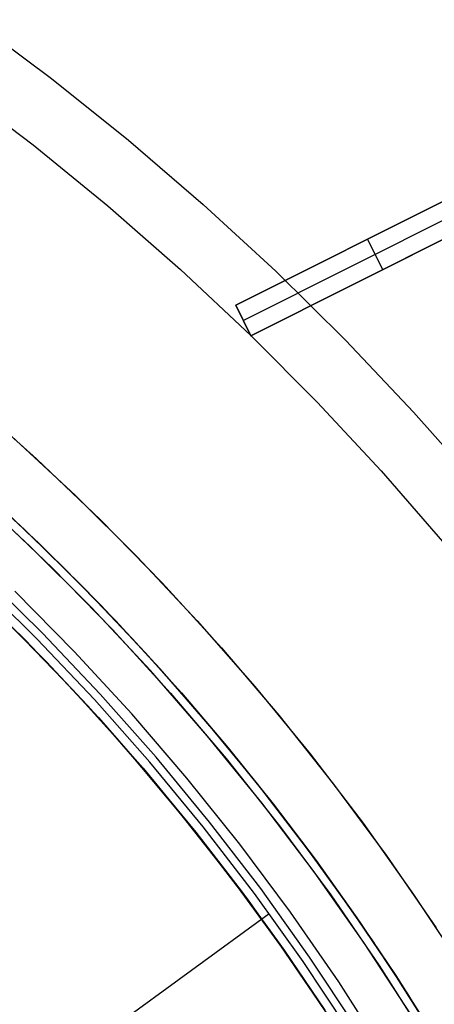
# Model space of a CAD drawing. Header units: millimetres. Extents: x 7986 to 9191, y -11326 to -10283.
# Tile 268 of 312: x 8639 to 8651, y -10627 to -10598. Entities that reach past the tile are written whole.
import ezdxf

# ---------------------------------------------------------------- set-up
doc = ezdxf.new("R2010")
doc.units = ezdxf.units.MM
doc.layers.add('color', color=7, linetype='Continuous')

msp = doc.modelspace()

# ---------------------------------------------------------------- linework, layer by layer
at = {"color": 7, "true_color": 0xffffff}
for p, q in [((8638.895, -10612.698, 19.934), (8637.032, -10610.988, 19.934)), ((8638.895, -10612.698, 61.309), (8637.032, -10610.988, 61.309)), ((8637.398, -10611.316, 28.842), (8639.009, -10612.806, 29.326)), ((8639.318, -10613.103, 40.622), (8637.449, -10611.361, 40.622)), ((8639.979, -10613.748, 37.348), (8638.336, -10612.173, 36.843)), ((8640.698, -10614.47, 19.934), (8638.895, -10612.698, 19.934)), ((8640.698, -10614.47, 61.309), (8638.895, -10612.698, 61.309)), ((8639.009, -10612.806, 29.326), (8640.562, -10614.332, 29.81)), ((8641.126, -10614.909, 40.622), (8639.318, -10613.103, 40.622)), ((8641.559, -10615.361, 37.853), (8639.979, -10613.748, 37.348)), ((8639.25, -10615.894, 60.99), (8637.497, -10614.17, 60.99)), ((8639.25, -10615.894, 60.99), (8637.497, -10614.17, 60.99)), ((8639.416, -10615.73, 60.565), (8637.657, -10614.001, 60.565)), ((8639.416, -10615.73, 60.565), (8637.657, -10614.001, 60.565)), ((8638.904, -10615.926, 39.872), (8637.159, -10614.221, 39.872)), ((8637.311, -10614.365, 61.309), (8639.058, -10616.082, 61.309)), ((8637.311, -10614.365, 18.434), (8639.058, -10616.082, 18.434)), ((8640.562, -10614.332, 29.81), (8642.057, -10615.89, 30.294)), ((8642.439, -10616.303, 19.934), (8640.698, -10614.47, 19.934)), ((8642.439, -10616.303, 61.309), (8640.698, -10614.47, 61.309)), ((8640.351, -10616.267, 18.434), (8638.603, -10614.499, 18.434)), ((8640.351, -10616.267, 18.434), (8638.603, -10614.499, 18.434)), ((8637.941, -10614.971, 37.357), (8639.533, -10616.571, 37.861)), ((8642.869, -10616.777, 40.622), (8641.126, -10614.909, 40.622)), ((8639.811, -10616.86, 30.229), (8638.266, -10615.289, 29.736)), ((8643.076, -10617.007, 38.357), (8641.559, -10615.361, 37.853)), ((8640.308, -10617.391, 60.059), (8638.625, -10615.649, 60.059)), ((8640.308, -10617.391, 60.059), (8638.625, -10615.649, 60.059)), ((8640.942, -10617.676, 60.99), (8639.25, -10615.894, 60.99)), ((8640.942, -10617.676, 60.99), (8639.25, -10615.894, 60.99)), ((8641.114, -10617.519, 60.565), (8639.416, -10615.73, 60.565)), ((8641.114, -10617.519, 60.565), (8639.416, -10615.73, 60.565)), ((8642.057, -10615.89, 30.294), (8643.494, -10617.479, 30.778)), ((8640.589, -10617.69, 39.872), (8638.904, -10615.926, 39.872)), ((8639.058, -10616.082, 61.309), (8640.744, -10617.858, 61.309)), ((8639.058, -10616.082, 18.434), (8640.744, -10617.858, 18.434)), ((8642.036, -10618.094, 18.434), (8640.351, -10616.267, 18.434)), ((8642.036, -10618.094, 18.434), (8640.351, -10616.267, 18.434)), ((8644.116, -10618.196, 19.934), (8642.439, -10616.303, 19.934)), ((8644.116, -10618.196, 61.309), (8642.439, -10616.303, 61.309)), ((8639.533, -10616.571, 37.861), (8641.06, -10618.205, 38.364)), ((8644.547, -10618.704, 40.622), (8642.869, -10616.777, 40.622)), ((8641.293, -10618.463, 30.72), (8639.811, -10616.86, 30.229)), ((8644.529, -10618.683, 38.86), (8643.076, -10617.007, 38.357)), ((8641.931, -10619.19, 60.059), (8640.308, -10617.391, 60.059)), ((8641.931, -10619.19, 60.059), (8640.308, -10617.391, 60.059)), ((8642.75, -10619.365, 60.565), (8641.114, -10617.519, 60.565)), ((8642.75, -10619.365, 60.565), (8641.114, -10617.519, 60.565)), ((8643.494, -10617.479, 30.778), (8644.872, -10619.094, 31.26)), ((8642.213, -10619.51, 39.872), (8640.589, -10617.69, 39.872)), ((8640.744, -10617.858, 61.309), (8642.368, -10619.691, 61.309)), ((8640.744, -10617.858, 18.434), (8642.368, -10619.691, 18.434)), ((8642.573, -10619.516, 60.99), (8640.942, -10617.676, 60.99)), ((8642.573, -10619.516, 60.99), (8640.942, -10617.676, 60.99)), ((8641.06, -10618.205, 38.364), (8642.522, -10619.871, 38.866)), ((8643.657, -10619.979, 18.434), (8642.036, -10618.094, 18.434)), ((8643.657, -10619.979, 18.434), (8642.036, -10618.094, 18.434)), ((8645.726, -10620.145, 19.934), (8644.116, -10618.196, 19.934)), ((8645.726, -10620.145, 61.309), (8644.116, -10618.196, 61.309)), ((8642.712, -10620.097, 31.211), (8641.293, -10618.463, 30.72)), ((8645.917, -10620.386, 39.361), (8644.529, -10618.683, 38.86)), ((8646.156, -10620.689, 40.622), (8644.547, -10618.704, 40.622)), ((8644.872, -10619.094, 31.26), (8646.19, -10620.733, 31.74)), ((8643.492, -10621.042, 60.059), (8641.931, -10619.19, 60.059)), ((8643.492, -10621.042, 60.059), (8641.931, -10619.19, 60.059)), ((8644.321, -10621.266, 60.565), (8642.75, -10619.365, 60.565)), ((8644.321, -10621.266, 60.565), (8642.75, -10619.365, 60.565)), ((8643.773, -10621.386, 39.872), (8642.213, -10619.51, 39.872)), ((8644.138, -10621.412, 60.99), (8642.573, -10619.516, 60.99)), ((8644.138, -10621.412, 60.99), (8642.573, -10619.516, 60.99)), ((8642.368, -10619.691, 61.309), (8643.928, -10621.579, 61.309)), ((8642.368, -10619.691, 18.434), (8643.928, -10621.579, 18.434)), ((8642.522, -10619.871, 38.866), (8643.917, -10621.566, 39.366)), ((8644.069, -10621.756, 31.699), (8642.712, -10620.097, 31.211)), ((8645.212, -10621.918, 18.434), (8643.657, -10619.979, 18.434)), ((8645.212, -10621.918, 18.434), (8643.657, -10619.979, 18.434)), ((8647.268, -10622.149, 19.934), (8645.726, -10620.145, 19.934)), ((8647.268, -10622.149, 61.309), (8645.726, -10620.145, 61.309)), ((8647.241, -10622.112, 39.859), (8645.917, -10620.386, 39.361)), ((8647.694, -10622.729, 40.622), (8646.156, -10620.689, 40.622)), ((8646.19, -10620.733, 31.74), (8647.449, -10622.394, 32.217)), ((8644.988, -10622.947, 60.059), (8643.492, -10621.042, 60.059)), ((8644.988, -10622.947, 60.059), (8643.492, -10621.042, 60.059)), ((8645.268, -10623.314, 39.872), (8643.773, -10621.386, 39.872)), ((8645.825, -10623.221, 60.565), (8644.321, -10621.266, 60.565)), ((8645.825, -10623.221, 60.565), (8644.321, -10621.266, 60.565)), ((8643.917, -10621.566, 39.366), (8645.246, -10623.285, 39.863)), ((8643.928, -10621.579, 61.309), (8645.422, -10623.52, 61.309)), ((8643.928, -10621.579, 18.434), (8645.422, -10623.52, 18.434)), ((8645.638, -10623.36, 60.99), (8644.138, -10621.412, 60.99)), ((8645.638, -10623.36, 60.99), (8644.138, -10621.412, 60.99)), ((8645.361, -10623.439, 32.185), (8644.069, -10621.756, 31.699)), ((8646.698, -10623.911, 18.434), (8645.212, -10621.918, 18.434)), ((8646.698, -10623.911, 18.434), (8645.212, -10621.918, 18.434)), ((8648.5, -10623.859, 40.353), (8647.241, -10622.112, 39.859)), ((8648.74, -10624.205, 19.934), (8647.268, -10622.149, 19.934)), ((8648.74, -10624.205, 61.309), (8647.268, -10622.149, 61.309)), ((8647.449, -10622.394, 32.217), (8648.649, -10624.072, 32.691)), ((8649.161, -10624.821, 40.622), (8647.694, -10622.729, 40.622)), ((8646.418, -10624.902, 60.059), (8644.988, -10622.947, 60.059)), ((8646.418, -10624.902, 60.059), (8644.988, -10622.947, 60.059)), ((8645.246, -10623.285, 39.863), (8646.509, -10625.025, 40.356)), ((8647.069, -10625.359, 60.99), (8645.638, -10623.36, 60.99)), ((8647.069, -10625.359, 60.99), (8645.638, -10623.36, 60.99)), ((8647.261, -10625.226, 60.565), (8645.825, -10623.221, 60.565)), ((8647.261, -10625.226, 60.565), (8645.825, -10623.221, 60.565)), ((8646.591, -10625.142, 32.667), (8645.361, -10623.439, 32.185)), ((8645.422, -10623.52, 61.309), (8646.847, -10625.511, 61.309)), ((8645.422, -10623.52, 18.434), (8646.847, -10625.511, 18.434)), ((8629.08, -10636.301, 75.023), (8646.074, -10623.954, 60.99)), ((8648.115, -10625.953, 18.434), (8646.698, -10623.911, 18.434)), ((8648.115, -10625.953, 18.434), (8646.698, -10623.911, 18.434)), ((8649.695, -10625.623, 40.844), (8648.5, -10623.859, 40.353)), ((8648.649, -10624.072, 32.691), (8649.789, -10625.766, 33.161)), ((8650.141, -10626.31, 19.934), (8648.74, -10624.205, 19.934)), ((8650.141, -10626.31, 61.309), (8648.74, -10624.205, 61.309)), ((8647.781, -10626.904, 60.059), (8646.418, -10624.902, 60.059)), ((8647.781, -10626.904, 60.059), (8646.418, -10624.902, 60.059)), ((8646.509, -10625.025, 40.356), (8647.705, -10626.783, 40.846)), ((8647.757, -10626.862, 33.146), (8646.591, -10625.142, 32.667)), ((8648.43, -10627.405, 60.99), (8647.069, -10625.359, 60.99)), ((8648.43, -10627.405, 60.99), (8647.069, -10625.359, 60.99)), ((8648.627, -10627.28, 60.565), (8647.261, -10625.226, 60.565)), ((8648.627, -10627.28, 60.565), (8647.261, -10625.226, 60.565)), ((8646.847, -10625.511, 61.309), (8648.204, -10627.551, 61.309)), ((8646.847, -10625.511, 18.434), (8648.204, -10627.551, 18.434)), ((8650.826, -10627.401, 41.33), (8649.695, -10625.623, 40.844)), ((8649.46, -10628.044, 18.434), (8648.115, -10625.953, 18.434)), ((8649.46, -10628.044, 18.434), (8648.115, -10625.953, 18.434)), ((8649.789, -10625.766, 33.161), (8650.87, -10627.473, 33.627)), ((8651.467, -10628.463, 19.934), (8650.141, -10626.31, 19.934)), ((8651.467, -10628.463, 61.309), (8650.141, -10626.31, 61.309))]:
    msp.add_line(p, q, dxfattribs=at)
at = {"layer": 'color', "color": 254, "true_color": 0xcad1ee}
for p, q in [((8637.36, -10597.737, -7.252), (8639.681, -10599.465, -7.252)), ((8636.885, -10599.697, -8.631), (8639.142, -10601.41, -8.631)), ((8639.681, -10599.465, -7.252), (8641.94, -10601.272, -7.252)), ((8639.142, -10601.41, -8.631), (8641.338, -10603.2, -8.631)), ((8641.94, -10601.272, -7.252), (8644.136, -10603.157, -7.252)), ((8645.09, -10606.112, -8.773), (8653.174, -10602.061, -12.42)), ((8645.09, -10606.112, -8.773), (8653.174, -10602.061, -12.42)), ((8653.174, -10602.061, -17.007), (8648.583, -10604.362, -17.007)), ((8652.833, -10602.232, -25.241), (8645.09, -10606.112, -10.241)), ((8652.833, -10602.232, -25.241), (8645.09, -10606.112, -10.241)), ((8653.057, -10602.679, -25.241), (8645.314, -10606.559, -10.241)), ((8641.338, -10603.2, -8.631), (8643.47, -10605.066, -8.631)), ((8644.136, -10603.157, -7.252), (8646.265, -10605.116, -7.252)), ((8653.622, -10602.955, -12.29), (8645.538, -10607.006, -8.631)), ((8653.622, -10602.955, -12.29), (8645.538, -10607.006, -8.631)), ((8645.538, -10607.006, -10.241), (8653.281, -10603.126, -25.241)), ((8645.538, -10607.006, -10.241), (8653.281, -10603.126, -25.241)), ((8648.994, -10605.274, -16.936), (8653.622, -10602.955, -16.936)), ((8649.41, -10605.066, -17.741), (8648.962, -10604.172, -17.741)), ((8649.132, -10604.086, -18.071), (8649.132, -10604.086, -10.591)), ((8643.47, -10605.066, -8.631), (8645.537, -10607.003, -8.631)), ((8646.265, -10605.116, -7.252), (8648.326, -10607.147, -7.252)), ((8649.58, -10604.98, -18.071), (8649.58, -10604.98, -10.456)), ((8645.09, -10606.112, -10.241), (8645.538, -10607.006, -10.241)), ((8645.09, -10606.112, -10.241), (8645.09, -10606.112, -8.773)), ((8645.538, -10607.006, -8.631), (8645.09, -10606.112, -8.773)), ((8645.09, -10606.112, -10.241), (8645.538, -10607.006, -10.241)), ((8645.538, -10607.006, -9.436), (8645.09, -10606.112, -9.436)), ((8645.09, -10606.112, -10.241), (8645.09, -10606.112, -8.773)), ((8645.538, -10607.006, -8.631), (8645.09, -10606.112, -8.773)), ((8645.314, -10606.559, -10.241), (8645.314, -10606.559, -8.701)), ((8645.538, -10607.006, -10.241), (8645.538, -10607.006, -8.631)), ((8645.538, -10607.006, -10.241), (8645.538, -10607.006, -8.631)), ((8645.539, -10607.006, -8.631), (8647.481, -10608.955, -8.631)), ((8648.326, -10607.147, -7.252), (8650.315, -10609.248, -7.252)), ((8637.305, -10608.895, 17.559), (8639.241, -10610.615, 17.559)), ((8637.305, -10608.895, 17.559), (8639.241, -10610.615, 17.559)), ((8637.305, -10608.895, 7.032), (8639.241, -10610.615, 7.032)), ((8647.481, -10608.955, -8.631), (8649.357, -10610.968, -8.631)), ((8650.315, -10609.248, -7.252), (8652.231, -10611.417, -7.252)), ((8638.511, -10609.953, -3.495), (8640.389, -10611.694, -3.495)), ((8638.511, -10609.953, -3.495), (8640.389, -10611.694, -3.495)), ((8639.241, -10610.615, 17.559), (8641.115, -10612.4, 17.559)), ((8639.241, -10610.615, 17.559), (8641.115, -10612.4, 17.559)), ((8639.241, -10610.615, 7.032), (8641.115, -10612.4, 7.032)), ((8649.357, -10610.968, -8.631), (8651.163, -10613.043, -8.631)), ((8639.054, -10613.185, -2.642), (8637.195, -10611.459, -2.642)), ((8639.054, -10613.185, -2.642), (8637.195, -10611.459, -2.642)), ((8640.389, -10611.694, -3.495), (8642.207, -10613.498, -3.495)), ((8640.389, -10611.694, -3.495), (8642.207, -10613.498, -3.495)), ((8637.887, -10612.087, 17.559), (8639.711, -10613.825, 17.559)), ((8637.887, -10612.087, 17.559), (8639.711, -10613.825, 17.559)), ((8637.887, -10612.087, 7.459), (8639.711, -10613.825, 7.459)), ((8641.115, -10612.4, 17.559), (8642.928, -10614.25, 17.559)), ((8641.115, -10612.4, 17.559), (8642.928, -10614.25, 17.559)), ((8641.115, -10612.4, 7.032), (8642.928, -10614.25, 7.032)), ((8640.852, -10614.975, -2.642), (8639.054, -10613.185, -2.642)), ((8640.852, -10614.975, -2.642), (8639.054, -10613.185, -2.642)), ((8642.207, -10613.498, -3.495), (8643.961, -10615.364, -3.495)), ((8642.207, -10613.498, -3.495), (8643.961, -10615.364, -3.495)), ((8639.711, -10613.825, 17.559), (8641.475, -10615.625, 17.559)), ((8639.711, -10613.825, 17.559), (8641.475, -10615.625, 17.559)), ((8639.711, -10613.825, 7.459), (8641.475, -10615.625, 7.459)), ((8642.928, -10614.25, 17.559), (8644.675, -10616.16, 17.559)), ((8642.928, -10614.25, 17.559), (8644.675, -10616.16, 17.559)), ((8642.928, -10614.25, 7.032), (8644.675, -10616.16, 7.032)), ((8642.587, -10616.825, -2.642), (8640.852, -10614.975, -2.642)), ((8642.587, -10616.825, -2.642), (8640.852, -10614.975, -2.642)), ((8641.475, -10615.625, 17.559), (8643.176, -10617.484, 17.559)), ((8641.475, -10615.625, 17.559), (8643.176, -10617.484, 17.559)), ((8641.475, -10615.625, 7.459), (8643.176, -10617.484, 7.459)), ((8643.961, -10615.364, -3.495), (8645.651, -10617.288, -3.495)), ((8643.961, -10615.364, -3.495), (8645.651, -10617.288, -3.495)), ((8644.675, -10616.16, 17.559), (8646.355, -10618.13, 17.559)), ((8644.675, -10616.16, 17.559), (8646.355, -10618.13, 17.559)), ((8644.675, -10616.16, 7.032), (8646.355, -10618.13, 7.032)), ((8644.256, -10618.735, -2.642), (8642.587, -10616.825, -2.642)), ((8644.256, -10618.735, -2.642), (8642.587, -10616.825, -2.642)), ((8645.651, -10617.288, -3.495), (8647.274, -10619.269, -3.495)), ((8645.651, -10617.288, -3.495), (8647.274, -10619.269, -3.495)), ((8643.176, -10617.484, 17.559), (8644.811, -10619.402, 17.559)), ((8643.176, -10617.484, 17.559), (8644.811, -10619.402, 17.559)), ((8643.176, -10617.484, 7.459), (8644.811, -10619.402, 7.459)), ((8646.355, -10618.13, 17.559), (8647.966, -10620.157, 17.559)), ((8646.355, -10618.13, 17.559), (8647.966, -10620.157, 17.559)), ((8646.355, -10618.13, 7.032), (8647.966, -10620.157, 7.032)), ((8645.858, -10620.702, -2.642), (8644.256, -10618.735, -2.642)), ((8645.858, -10620.702, -2.642), (8644.256, -10618.735, -2.642)), ((8647.274, -10619.269, -3.495), (8648.829, -10621.304, -3.495)), ((8647.274, -10619.269, -3.495), (8648.829, -10621.304, -3.495)), ((8644.811, -10619.402, 17.559), (8646.38, -10621.374, 17.559)), ((8644.811, -10619.402, 17.559), (8646.38, -10621.374, 17.559)), ((8644.811, -10619.402, 7.459), (8646.38, -10621.374, 7.459)), ((8647.966, -10620.157, 17.559), (8649.507, -10622.238, 17.559)), ((8647.966, -10620.157, 17.559), (8649.507, -10622.238, 17.559)), ((8647.966, -10620.157, 7.032), (8649.507, -10622.238, 7.032)), ((8647.39, -10622.724, -2.642), (8645.858, -10620.702, -2.642)), ((8647.39, -10622.724, -2.642), (8645.858, -10620.702, -2.642)), ((8646.38, -10621.374, 17.559), (8647.879, -10623.4, 17.559)), ((8646.38, -10621.374, 17.559), (8647.879, -10623.4, 17.559)), ((8646.38, -10621.374, 7.459), (8647.879, -10623.4, 7.459)), ((8648.829, -10621.304, -3.495), (8650.314, -10623.391, -3.495)), ((8648.829, -10621.304, -3.495), (8650.314, -10623.391, -3.495)), ((8649.507, -10622.238, 17.559), (8650.974, -10624.371, 17.559)), ((8649.507, -10622.238, 17.559), (8650.974, -10624.371, 17.559)), ((8649.507, -10622.238, 7.032), (8650.974, -10624.371, 7.032)), ((8648.852, -10624.797, -2.642), (8647.39, -10622.724, -2.642)), ((8648.852, -10624.797, -2.642), (8647.39, -10622.724, -2.642)), ((8647.879, -10623.4, 17.559), (8649.307, -10625.476, 17.559)), ((8647.879, -10623.4, 17.559), (8649.307, -10625.476, 17.559)), ((8647.879, -10623.4, 7.459), (8649.307, -10625.476, 7.459)), ((8650.314, -10623.391, -3.495), (8651.726, -10625.527, -3.495)), ((8650.314, -10623.391, -3.495), (8651.726, -10625.527, -3.495)), ((8650.24, -10626.92, -2.642), (8648.852, -10624.797, -2.642)), ((8650.24, -10626.92, -2.642), (8648.852, -10624.797, -2.642)), ((8649.307, -10625.476, 17.559), (8650.663, -10627.6, 17.559)), ((8649.307, -10625.476, 17.559), (8650.663, -10627.6, 17.559)), ((8649.307, -10625.476, 7.459), (8650.663, -10627.6, 7.459))]:
    msp.add_line(p, q, dxfattribs=at)
at = {"layer": 'color'}
for p, q in [((8637.887, -10612.087, 17.559), (8639.711, -10613.825, 17.559)), ((8639.711, -10613.825, 17.559), (8641.475, -10615.625, 17.559)), ((8641.475, -10615.625, 17.559), (8643.176, -10617.484, 17.559)), ((8643.176, -10617.484, 17.559), (8644.811, -10619.402, 17.559)), ((8644.811, -10619.402, 17.559), (8646.38, -10621.374, 17.559)), ((8646.38, -10621.374, 17.559), (8647.879, -10623.4, 17.559)), ((8647.879, -10623.4, 17.559), (8649.307, -10625.476, 17.559)), ((8649.307, -10625.476, 17.559), (8650.663, -10627.6, 17.559))]:
    msp.add_line(p, q, dxfattribs=at)

doc.saveas('drawing.dxf')
